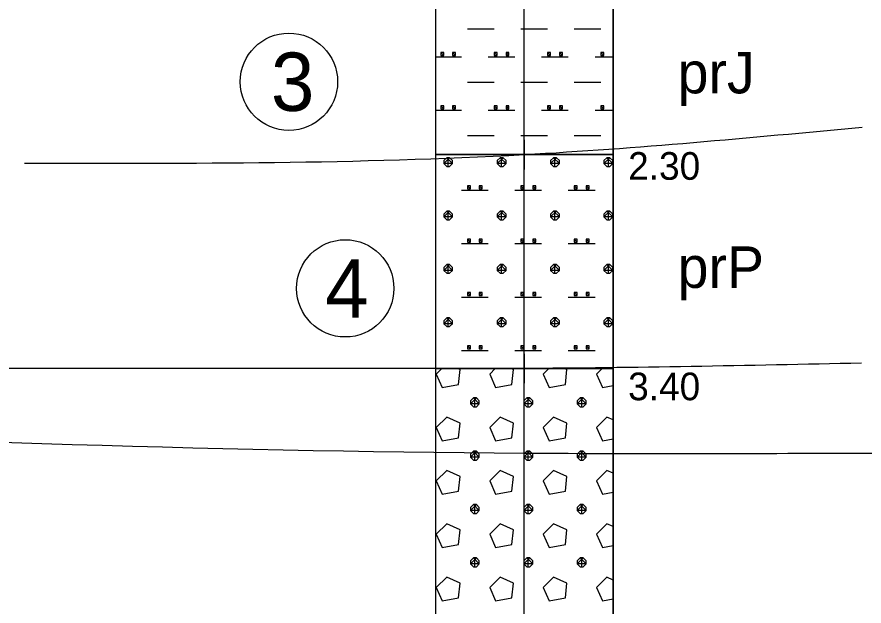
# Model space of a CAD drawing. Extents: x 3042 to 4120, y 576 to 2694.
# Drawn here: x 3316.7 to 3338.46, y 2279.07 to 2294.21 of the extents above; entities that cross this region are included whole.
import ezdxf

# ---------------------------------------------------------------- set-up
doc = ezdxf.new("R2010")
doc.units = 0
for name, color, linetype in [('18', 7, 'Continuous'), ('51', 7, 'Continuous'), ('52', 7, 'Continuous'), ('53', 7, 'Continuous'), ('56', 7, 'Continuous'), ('HPV', 7, 'Continuous'), ('pomocna', 7, 'Continuous'), ('rozhraní', 7, 'Continuous')]:
    doc.layers.add(name, color=color, linetype=linetype)

msp = doc.modelspace()

# ---------------------------------------------------------------- linework, layer by layer
at = {"layer": '18'}
msp.add_line((3329.737, 2262.172), (3329.737, 2302.172), dxfattribs=at)
at = {"layer": '51'}
for p, q in [((3328.276, 2293.906), (3328.962, 2293.906)), ((3329.648, 2293.906), (3330.334, 2293.906)), ((3331.019, 2293.906), (3331.705, 2293.906)), ((3327.451, 2293.182), (3328.124, 2293.182)), ((3328.81, 2293.182), (3329.495, 2293.182)), ((3330.181, 2293.182), (3330.867, 2293.182)), ((3331.553, 2293.182), (3332.023, 2293.182)), ((3328.276, 2292.534), (3328.962, 2292.534)), ((3329.648, 2292.534), (3330.334, 2292.534)), ((3331.019, 2292.534), (3331.705, 2292.534)), ((3327.451, 2291.81), (3328.124, 2291.81)), ((3328.81, 2291.81), (3329.495, 2291.81)), ((3330.181, 2291.81), (3330.867, 2291.81)), ((3331.553, 2291.81), (3332.023, 2291.81)), ((3328.276, 2291.162), (3328.962, 2291.162)), ((3329.648, 2291.162), (3330.334, 2291.162)), ((3331.019, 2291.162), (3331.705, 2291.162)), ((3327.781, 2290.362), (3327.781, 2290.591)), ((3329.152, 2290.362), (3329.152, 2290.591)), ((3330.524, 2290.362), (3330.524, 2290.591)), ((3331.896, 2290.362), (3331.896, 2290.591)), ((3328.124, 2289.753), (3328.81, 2289.753)), ((3329.495, 2289.753), (3330.181, 2289.753)), ((3330.867, 2289.753), (3331.553, 2289.753)), ((3327.781, 2288.991), (3327.781, 2289.219)), ((3329.152, 2288.991), (3329.152, 2289.219)), ((3330.524, 2288.991), (3330.524, 2289.219)), ((3331.896, 2288.991), (3331.896, 2289.219)), ((3328.124, 2288.381), (3328.81, 2288.381)), ((3329.495, 2288.381), (3330.181, 2288.381)), ((3330.867, 2288.381), (3331.553, 2288.381)), ((3327.781, 2287.619), (3327.781, 2287.848)), ((3329.152, 2287.619), (3329.152, 2287.848)), ((3330.524, 2287.619), (3330.524, 2287.848)), ((3331.896, 2287.619), (3331.896, 2287.848)), ((3328.124, 2287.01), (3328.81, 2287.01)), ((3329.495, 2287.01), (3330.181, 2287.01)), ((3330.867, 2287.01), (3331.553, 2287.01)), ((3327.781, 2286.248), (3327.781, 2286.476)), ((3329.152, 2286.248), (3329.152, 2286.476)), ((3330.524, 2286.248), (3330.524, 2286.476)), ((3331.896, 2286.248), (3331.896, 2286.476)), ((3328.124, 2285.638), (3328.81, 2285.638)), ((3329.495, 2285.638), (3330.181, 2285.638)), ((3330.867, 2285.638), (3331.553, 2285.638)), ((3327.62, 2285.172), (3327.476, 2285.028)), ((3328.991, 2285.172), (3328.848, 2285.028)), ((3330.363, 2285.172), (3330.219, 2285.028)), ((3331.734, 2285.172), (3331.591, 2285.028)), ((3328.467, 2284.19), (3328.467, 2284.419)), ((3329.838, 2284.19), (3329.838, 2284.419)), ((3331.21, 2284.19), (3331.21, 2284.419)), ((3328.467, 2282.819), (3328.467, 2283.047)), ((3329.838, 2282.819), (3329.838, 2283.047)), ((3331.21, 2282.819), (3331.21, 2283.047)), ((3328.467, 2281.447), (3328.467, 2281.676)), ((3329.838, 2281.447), (3329.838, 2281.676)), ((3331.21, 2281.447), (3331.21, 2281.676)), ((3328.467, 2280.075), (3328.467, 2280.304)), ((3329.838, 2280.075), (3329.838, 2280.304)), ((3331.21, 2280.075), (3331.21, 2280.304))]:
    msp.add_line(p, q, dxfattribs=at)
for points in [[(3327.451, 2290.672), (3332.023, 2290.672), (3332.023, 2295.172), (3327.451, 2295.172)], [(3327.451, 2285.172), (3332.023, 2285.172), (3332.023, 2290.672), (3327.451, 2290.672)], [(3327.451, 2269.172), (3332.023, 2269.172), (3332.023, 2285.172), (3327.451, 2285.172)]]:
    msp.add_lwpolyline(points, close=True, dxfattribs=at)
for points in [[(3327.59, 2293.296), (3327.59, 2293.22), (3327.667, 2293.22), (3327.667, 2293.296), (3327.59, 2293.296), (3327.667, 2293.22)], [(3327.895, 2293.296), (3327.895, 2293.22), (3327.971, 2293.22), (3327.971, 2293.296), (3327.895, 2293.296), (3327.971, 2293.22)], [(3328.962, 2293.296), (3328.962, 2293.22), (3329.038, 2293.22), (3329.038, 2293.296), (3328.962, 2293.296), (3329.038, 2293.22)], [(3329.267, 2293.296), (3329.267, 2293.22), (3329.343, 2293.22), (3329.343, 2293.296), (3329.267, 2293.296), (3329.343, 2293.22)], [(3330.334, 2293.296), (3330.334, 2293.22), (3330.41, 2293.22), (3330.41, 2293.296), (3330.334, 2293.296), (3330.41, 2293.22)], [(3330.638, 2293.296), (3330.638, 2293.22), (3330.715, 2293.22), (3330.715, 2293.296), (3330.638, 2293.296), (3330.715, 2293.22)], [(3331.705, 2293.296), (3331.705, 2293.22), (3331.781, 2293.22), (3331.781, 2293.296), (3331.705, 2293.296), (3331.781, 2293.22)], [(3332.01, 2293.296), (3332.01, 2293.22), (3332.023, 2293.22)], [(3332.023, 2293.296), (3332.01, 2293.296), (3332.023, 2293.283)], [(3327.59, 2291.924), (3327.59, 2291.848), (3327.667, 2291.848), (3327.667, 2291.924), (3327.59, 2291.924), (3327.667, 2291.848)], [(3327.895, 2291.924), (3327.895, 2291.848), (3327.971, 2291.848), (3327.971, 2291.924), (3327.895, 2291.924), (3327.971, 2291.848)], [(3328.962, 2291.924), (3328.962, 2291.848), (3329.038, 2291.848), (3329.038, 2291.924), (3328.962, 2291.924), (3329.038, 2291.848)], [(3329.267, 2291.924), (3329.267, 2291.848), (3329.343, 2291.848), (3329.343, 2291.924), (3329.267, 2291.924), (3329.343, 2291.848)], [(3330.334, 2291.924), (3330.334, 2291.848), (3330.41, 2291.848), (3330.41, 2291.924), (3330.334, 2291.924), (3330.41, 2291.848)], [(3330.638, 2291.924), (3330.638, 2291.848), (3330.715, 2291.848), (3330.715, 2291.924), (3330.638, 2291.924), (3330.715, 2291.848)], [(3331.705, 2291.924), (3331.705, 2291.848), (3331.781, 2291.848), (3331.781, 2291.924), (3331.705, 2291.924), (3331.781, 2291.848)], [(3332.01, 2291.924), (3332.01, 2291.848), (3332.023, 2291.848)], [(3332.023, 2291.924), (3332.01, 2291.924), (3332.023, 2291.912)], [(3327.743, 2290.591), (3327.667, 2290.515), (3327.667, 2290.439), (3327.743, 2290.362), (3327.819, 2290.362), (3327.895, 2290.439), (3327.895, 2290.515), (3327.819, 2290.591), (3327.743, 2290.591), (3327.895, 2290.439), (3327.667, 2290.439), (3327.819, 2290.591)], [(3329.114, 2290.591), (3329.038, 2290.515), (3329.038, 2290.439), (3329.114, 2290.362), (3329.191, 2290.362), (3329.267, 2290.439), (3329.267, 2290.515), (3329.191, 2290.591), (3329.114, 2290.591), (3329.267, 2290.439), (3329.038, 2290.439), (3329.191, 2290.591)], [(3330.486, 2290.591), (3330.41, 2290.515), (3330.41, 2290.439), (3330.486, 2290.362), (3330.562, 2290.362), (3330.638, 2290.439), (3330.638, 2290.515), (3330.562, 2290.591), (3330.486, 2290.591), (3330.638, 2290.439), (3330.41, 2290.439), (3330.562, 2290.591)], [(3331.858, 2290.591), (3331.781, 2290.515), (3331.781, 2290.439), (3331.858, 2290.362), (3331.934, 2290.362), (3332.01, 2290.439), (3332.01, 2290.515), (3331.934, 2290.591), (3331.858, 2290.591), (3332.01, 2290.439), (3331.781, 2290.439), (3331.934, 2290.591)], [(3328.276, 2289.867), (3328.276, 2289.791), (3328.352, 2289.791), (3328.352, 2289.867), (3328.276, 2289.867), (3328.352, 2289.791)], [(3328.581, 2289.867), (3328.581, 2289.791), (3328.657, 2289.791), (3328.657, 2289.867), (3328.581, 2289.867), (3328.657, 2289.791)], [(3329.648, 2289.867), (3329.648, 2289.791), (3329.724, 2289.791), (3329.724, 2289.867), (3329.648, 2289.867), (3329.724, 2289.791)], [(3329.953, 2289.867), (3329.953, 2289.791), (3330.029, 2289.791), (3330.029, 2289.867), (3329.953, 2289.867), (3330.029, 2289.791)], [(3331.019, 2289.867), (3331.019, 2289.791), (3331.096, 2289.791), (3331.096, 2289.867), (3331.019, 2289.867), (3331.096, 2289.791)], [(3331.324, 2289.867), (3331.324, 2289.791), (3331.4, 2289.791), (3331.4, 2289.867), (3331.324, 2289.867), (3331.4, 2289.791)], [(3327.743, 2289.219), (3327.667, 2289.143), (3327.667, 2289.067), (3327.743, 2288.991), (3327.819, 2288.991), (3327.895, 2289.067), (3327.895, 2289.143), (3327.819, 2289.219), (3327.743, 2289.219), (3327.895, 2289.067), (3327.667, 2289.067), (3327.819, 2289.219)], [(3329.114, 2289.219), (3329.038, 2289.143), (3329.038, 2289.067), (3329.114, 2288.991), (3329.191, 2288.991), (3329.267, 2289.067), (3329.267, 2289.143), (3329.191, 2289.219), (3329.114, 2289.219), (3329.267, 2289.067), (3329.038, 2289.067), (3329.191, 2289.219)], [(3330.486, 2289.219), (3330.41, 2289.143), (3330.41, 2289.067), (3330.486, 2288.991), (3330.562, 2288.991), (3330.638, 2289.067), (3330.638, 2289.143), (3330.562, 2289.219), (3330.486, 2289.219), (3330.638, 2289.067), (3330.41, 2289.067), (3330.562, 2289.219)], [(3331.858, 2289.219), (3331.781, 2289.143), (3331.781, 2289.067), (3331.858, 2288.991), (3331.934, 2288.991), (3332.01, 2289.067), (3332.01, 2289.143), (3331.934, 2289.219), (3331.858, 2289.219), (3332.01, 2289.067), (3331.781, 2289.067), (3331.934, 2289.219)], [(3328.276, 2288.495), (3328.276, 2288.419), (3328.352, 2288.419), (3328.352, 2288.495), (3328.276, 2288.495), (3328.352, 2288.419)], [(3328.581, 2288.495), (3328.581, 2288.419), (3328.657, 2288.419), (3328.657, 2288.495), (3328.581, 2288.495), (3328.657, 2288.419)], [(3329.648, 2288.495), (3329.648, 2288.419), (3329.724, 2288.419), (3329.724, 2288.495), (3329.648, 2288.495), (3329.724, 2288.419)], [(3329.953, 2288.495), (3329.953, 2288.419), (3330.029, 2288.419), (3330.029, 2288.495), (3329.953, 2288.495), (3330.029, 2288.419)], [(3331.019, 2288.495), (3331.019, 2288.419), (3331.096, 2288.419), (3331.096, 2288.495), (3331.019, 2288.495), (3331.096, 2288.419)], [(3331.324, 2288.495), (3331.324, 2288.419), (3331.4, 2288.419), (3331.4, 2288.495), (3331.324, 2288.495), (3331.4, 2288.419)], [(3327.743, 2287.848), (3327.667, 2287.772), (3327.667, 2287.695), (3327.743, 2287.619), (3327.819, 2287.619), (3327.895, 2287.695), (3327.895, 2287.772), (3327.819, 2287.848), (3327.743, 2287.848), (3327.895, 2287.695), (3327.667, 2287.695), (3327.819, 2287.848)], [(3329.114, 2287.848), (3329.038, 2287.772), (3329.038, 2287.695), (3329.114, 2287.619), (3329.191, 2287.619), (3329.267, 2287.695), (3329.267, 2287.772), (3329.191, 2287.848), (3329.114, 2287.848), (3329.267, 2287.695), (3329.038, 2287.695), (3329.191, 2287.848)], [(3330.486, 2287.848), (3330.41, 2287.772), (3330.41, 2287.695), (3330.486, 2287.619), (3330.562, 2287.619), (3330.638, 2287.695), (3330.638, 2287.772), (3330.562, 2287.848), (3330.486, 2287.848), (3330.638, 2287.695), (3330.41, 2287.695), (3330.562, 2287.848)], [(3331.858, 2287.848), (3331.781, 2287.772), (3331.781, 2287.695), (3331.858, 2287.619), (3331.934, 2287.619), (3332.01, 2287.695), (3332.01, 2287.772), (3331.934, 2287.848), (3331.858, 2287.848), (3332.01, 2287.695), (3331.781, 2287.695), (3331.934, 2287.848)], [(3328.276, 2287.124), (3328.276, 2287.048), (3328.352, 2287.048), (3328.352, 2287.124), (3328.276, 2287.124), (3328.352, 2287.048)], [(3328.581, 2287.124), (3328.581, 2287.048), (3328.657, 2287.048), (3328.657, 2287.124), (3328.581, 2287.124), (3328.657, 2287.048)], [(3329.648, 2287.124), (3329.648, 2287.048), (3329.724, 2287.048), (3329.724, 2287.124), (3329.648, 2287.124), (3329.724, 2287.048)], [(3329.953, 2287.124), (3329.953, 2287.048), (3330.029, 2287.048), (3330.029, 2287.124), (3329.953, 2287.124), (3330.029, 2287.048)], [(3331.019, 2287.124), (3331.019, 2287.048), (3331.096, 2287.048), (3331.096, 2287.124), (3331.019, 2287.124), (3331.096, 2287.048)], [(3331.324, 2287.124), (3331.324, 2287.048), (3331.4, 2287.048), (3331.4, 2287.124), (3331.324, 2287.124), (3331.4, 2287.048)], [(3327.743, 2286.476), (3327.667, 2286.4), (3327.667, 2286.324), (3327.743, 2286.248), (3327.819, 2286.248), (3327.895, 2286.324), (3327.895, 2286.4), (3327.819, 2286.476), (3327.743, 2286.476), (3327.895, 2286.324), (3327.667, 2286.324), (3327.819, 2286.476)], [(3329.114, 2286.476), (3329.038, 2286.4), (3329.038, 2286.324), (3329.114, 2286.248), (3329.191, 2286.248), (3329.267, 2286.324), (3329.267, 2286.4), (3329.191, 2286.476), (3329.114, 2286.476), (3329.267, 2286.324), (3329.038, 2286.324), (3329.191, 2286.476)], [(3330.486, 2286.476), (3330.41, 2286.4), (3330.41, 2286.324), (3330.486, 2286.248), (3330.562, 2286.248), (3330.638, 2286.324), (3330.638, 2286.4), (3330.562, 2286.476), (3330.486, 2286.476), (3330.638, 2286.324), (3330.41, 2286.324), (3330.562, 2286.476)], [(3331.858, 2286.476), (3331.781, 2286.4), (3331.781, 2286.324), (3331.858, 2286.248), (3331.934, 2286.248), (3332.01, 2286.324), (3332.01, 2286.4), (3331.934, 2286.476), (3331.858, 2286.476), (3332.01, 2286.324), (3331.781, 2286.324), (3331.934, 2286.476)], [(3328.276, 2285.752), (3328.276, 2285.676), (3328.352, 2285.676), (3328.352, 2285.752), (3328.276, 2285.752), (3328.352, 2285.676)], [(3328.581, 2285.752), (3328.581, 2285.676), (3328.657, 2285.676), (3328.657, 2285.752), (3328.581, 2285.752), (3328.657, 2285.676)], [(3329.648, 2285.752), (3329.648, 2285.676), (3329.724, 2285.676), (3329.724, 2285.752), (3329.648, 2285.752), (3329.724, 2285.676)], [(3329.953, 2285.752), (3329.953, 2285.676), (3330.029, 2285.676), (3330.029, 2285.752), (3329.953, 2285.752), (3330.029, 2285.676)], [(3331.019, 2285.752), (3331.019, 2285.676), (3331.096, 2285.676), (3331.096, 2285.752), (3331.019, 2285.752), (3331.096, 2285.676)], [(3331.324, 2285.752), (3331.324, 2285.676), (3331.4, 2285.676), (3331.4, 2285.752), (3331.324, 2285.752), (3331.4, 2285.676)], [(3327.476, 2285.028), (3327.628, 2284.685), (3328.048, 2284.762), (3328.086, 2285.143), (3328.02, 2285.172)], [(3328.848, 2285.028), (3329, 2284.685), (3329.419, 2284.762), (3329.457, 2285.143), (3329.391, 2285.172)], [(3330.219, 2285.028), (3330.372, 2284.685), (3330.791, 2284.762), (3330.829, 2285.143), (3330.763, 2285.172)], [(3331.591, 2285.028), (3331.743, 2284.685), (3332.023, 2284.736)], [(3328.429, 2284.419), (3328.352, 2284.343), (3328.352, 2284.266), (3328.429, 2284.19), (3328.505, 2284.19), (3328.581, 2284.266), (3328.581, 2284.343), (3328.505, 2284.419), (3328.429, 2284.419), (3328.581, 2284.266), (3328.352, 2284.266), (3328.505, 2284.419)], [(3329.8, 2284.419), (3329.724, 2284.343), (3329.724, 2284.266), (3329.8, 2284.19), (3329.876, 2284.19), (3329.953, 2284.266), (3329.953, 2284.343), (3329.876, 2284.419), (3329.8, 2284.419), (3329.953, 2284.266), (3329.724, 2284.266), (3329.876, 2284.419)], [(3331.172, 2284.419), (3331.096, 2284.343), (3331.096, 2284.266), (3331.172, 2284.19), (3331.248, 2284.19), (3331.324, 2284.266), (3331.324, 2284.343), (3331.248, 2284.419), (3331.172, 2284.419), (3331.324, 2284.266), (3331.096, 2284.266), (3331.248, 2284.419)], [(3327.476, 2283.657), (3327.628, 2283.314), (3328.048, 2283.39), (3328.086, 2283.771), (3327.743, 2283.923), (3327.476, 2283.657)], [(3328.848, 2283.657), (3329, 2283.314), (3329.419, 2283.39), (3329.457, 2283.771), (3329.114, 2283.923), (3328.848, 2283.657)], [(3330.219, 2283.657), (3330.372, 2283.314), (3330.791, 2283.39), (3330.829, 2283.771), (3330.486, 2283.923), (3330.219, 2283.657)], [(3332.023, 2283.85), (3331.858, 2283.923), (3331.591, 2283.657)], [(3331.591, 2283.657), (3331.743, 2283.314), (3332.023, 2283.365)], [(3328.429, 2283.047), (3328.352, 2282.971), (3328.352, 2282.895), (3328.429, 2282.819), (3328.505, 2282.819), (3328.581, 2282.895), (3328.581, 2282.971), (3328.505, 2283.047), (3328.429, 2283.047), (3328.581, 2282.895), (3328.352, 2282.895), (3328.505, 2283.047)], [(3329.8, 2283.047), (3329.724, 2282.971), (3329.724, 2282.895), (3329.8, 2282.819), (3329.876, 2282.819), (3329.953, 2282.895), (3329.953, 2282.971), (3329.876, 2283.047), (3329.8, 2283.047), (3329.953, 2282.895), (3329.724, 2282.895), (3329.876, 2283.047)], [(3331.172, 2283.047), (3331.096, 2282.971), (3331.096, 2282.895), (3331.172, 2282.819), (3331.248, 2282.819), (3331.324, 2282.895), (3331.324, 2282.971), (3331.248, 2283.047), (3331.172, 2283.047), (3331.324, 2282.895), (3331.096, 2282.895), (3331.248, 2283.047)], [(3327.476, 2282.285), (3327.628, 2281.942), (3328.048, 2282.018), (3328.086, 2282.399), (3327.743, 2282.552), (3327.476, 2282.285)], [(3328.848, 2282.285), (3329, 2281.942), (3329.419, 2282.018), (3329.457, 2282.399), (3329.114, 2282.552), (3328.848, 2282.285)], [(3330.219, 2282.285), (3330.372, 2281.942), (3330.791, 2282.018), (3330.829, 2282.399), (3330.486, 2282.552), (3330.219, 2282.285)], [(3332.023, 2282.478), (3331.858, 2282.552), (3331.591, 2282.285)], [(3331.591, 2282.285), (3331.743, 2281.942), (3332.023, 2281.993)], [(3328.429, 2281.676), (3328.352, 2281.599), (3328.352, 2281.523), (3328.429, 2281.447), (3328.505, 2281.447), (3328.581, 2281.523), (3328.581, 2281.599), (3328.505, 2281.676), (3328.429, 2281.676), (3328.581, 2281.523), (3328.352, 2281.523), (3328.505, 2281.676)], [(3329.8, 2281.676), (3329.724, 2281.599), (3329.724, 2281.523), (3329.8, 2281.447), (3329.876, 2281.447), (3329.953, 2281.523), (3329.953, 2281.599), (3329.876, 2281.676), (3329.8, 2281.676), (3329.953, 2281.523), (3329.724, 2281.523), (3329.876, 2281.676)], [(3331.172, 2281.676), (3331.096, 2281.599), (3331.096, 2281.523), (3331.172, 2281.447), (3331.248, 2281.447), (3331.324, 2281.523), (3331.324, 2281.599), (3331.248, 2281.676), (3331.172, 2281.676), (3331.324, 2281.523), (3331.096, 2281.523), (3331.248, 2281.676)], [(3327.476, 2280.914), (3327.628, 2280.571), (3328.048, 2280.647), (3328.086, 2281.028), (3327.743, 2281.18), (3327.476, 2280.914)], [(3328.848, 2280.914), (3329, 2280.571), (3329.419, 2280.647), (3329.457, 2281.028), (3329.114, 2281.18), (3328.848, 2280.914)], [(3330.219, 2280.914), (3330.372, 2280.571), (3330.791, 2280.647), (3330.829, 2281.028), (3330.486, 2281.18), (3330.219, 2280.914)], [(3332.023, 2281.107), (3331.858, 2281.18), (3331.591, 2280.914)], [(3331.591, 2280.914), (3331.743, 2280.571), (3332.023, 2280.621)], [(3328.429, 2280.304), (3328.352, 2280.228), (3328.352, 2280.152), (3328.429, 2280.075), (3328.505, 2280.075), (3328.581, 2280.152), (3328.581, 2280.228), (3328.505, 2280.304), (3328.429, 2280.304), (3328.581, 2280.152), (3328.352, 2280.152), (3328.505, 2280.304)], [(3329.8, 2280.304), (3329.724, 2280.228), (3329.724, 2280.152), (3329.8, 2280.075), (3329.876, 2280.075), (3329.953, 2280.152), (3329.953, 2280.228), (3329.876, 2280.304), (3329.8, 2280.304), (3329.953, 2280.152), (3329.724, 2280.152), (3329.876, 2280.304)], [(3331.172, 2280.304), (3331.096, 2280.228), (3331.096, 2280.152), (3331.172, 2280.075), (3331.248, 2280.075), (3331.324, 2280.152), (3331.324, 2280.228), (3331.248, 2280.304), (3331.172, 2280.304), (3331.324, 2280.152), (3331.096, 2280.152), (3331.248, 2280.304)], [(3327.476, 2279.542), (3327.628, 2279.199), (3328.048, 2279.275), (3328.086, 2279.656), (3327.743, 2279.809), (3327.476, 2279.542)], [(3328.848, 2279.542), (3329, 2279.199), (3329.419, 2279.275), (3329.457, 2279.656), (3329.114, 2279.809), (3328.848, 2279.542)], [(3330.219, 2279.542), (3330.372, 2279.199), (3330.791, 2279.275), (3330.829, 2279.656), (3330.486, 2279.809), (3330.219, 2279.542)], [(3332.023, 2279.735), (3331.858, 2279.809), (3331.591, 2279.542)], [(3331.591, 2279.542), (3331.743, 2279.199), (3332.023, 2279.25)]]:
    msp.add_lwpolyline(points, dxfattribs=at)
at = {"layer": '53'}
for p, q in [((3327.451, 2302.172), (3327.451, 2262.172)), ((3332.023, 2302.172), (3332.023, 2262.172)), ((3327.451, 2290.672), (3332.023, 2290.672)), ((3327.451, 2285.172), (3332.023, 2285.172))]:
    msp.add_line(p, q, dxfattribs=at)
at = {"layer": '56'}
for p, q in [((3329.737, 2291.053), (3329.737, 2290.291)), ((3329.356, 2290.672), (3330.118, 2290.672)), ((3329.737, 2285.553), (3329.737, 2284.791)), ((3329.356, 2285.172), (3330.118, 2285.172))]:
    msp.add_line(p, q, dxfattribs=at)
at = {"layer": 'HPV'}
msp.add_spline([(3222.663, 2287.39), (3230.667, 2287.39), (3329.737, 2282.999), (3338.765, 2282.999)], degree=3, dxfattribs=at)
at = {"layer": 'pomocna'}
msp.add_line((3329.737, 2260.022), (3329.737, 2302.172), dxfattribs=at)
at = {"layer": 'rozhraní'}
for centre in [(3323.69, 2292.543), (3325.137, 2287.232)]:
    msp.add_circle(centre, 1.25, dxfattribs=at)
for points in [[(3316.898, 2290.451), (3329.737, 2290.672), (3338.418, 2291.377)], [(3338.401, 2285.308), (3329.648, 2285.172), (3325.74, 2285.172)], [(3325.976, 2285.172), (3317.141, 2285.172), (3315.549, 2285.172)]]:
    msp.add_spline(points, degree=3, dxfattribs=at)

# ---------------------------------------------------------------- texts
at = {"layer": '52'}
for s, height, p in [('prJ', 1.0668, (3333.674, 2292.244)), ('2.30', 0.7112, (3332.404, 2290.023)), ('prP', 1.0668, (3333.674, 2287.244)), ('3.40', 0.7112, (3332.404, 2284.356))]:
    msp.add_text(s, height=height, dxfattribs=at).set_placement(p)
at = {"layer": 'rozhraní'}
for s, p in [('3', (3323.228, 2291.793)), ('4', (3324.621, 2286.482))]:
    msp.add_text(s, height=1.5, dxfattribs=at).set_placement(p)

doc.saveas('drawing.dxf')
